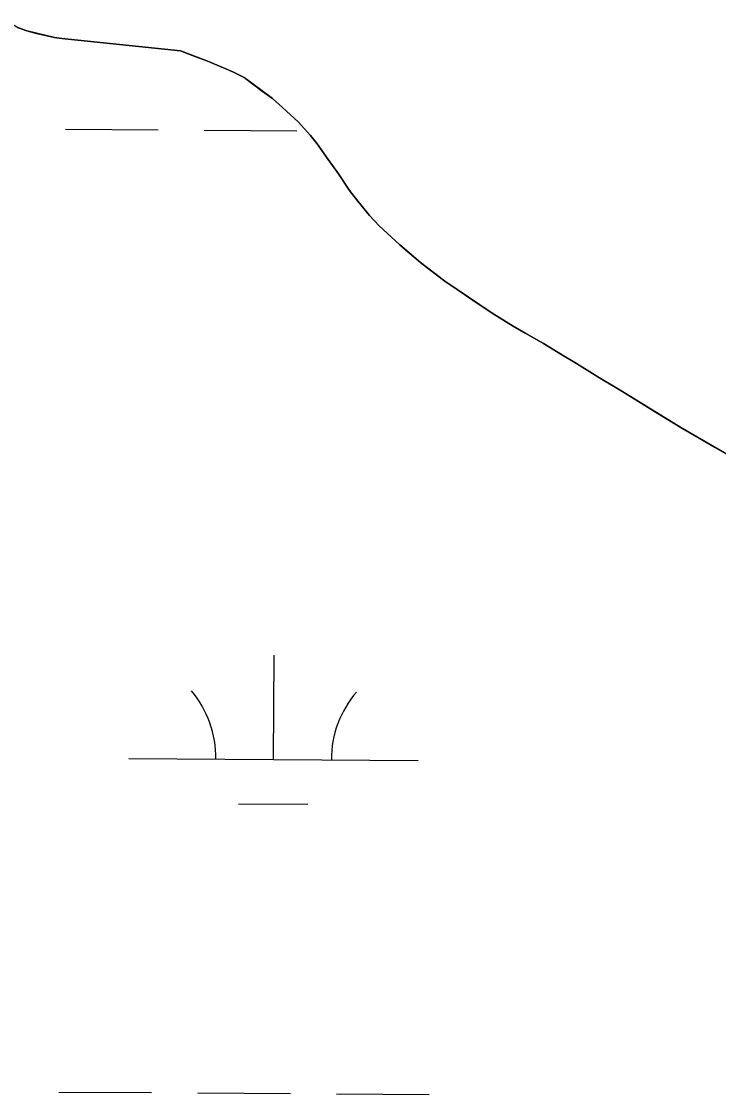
# Model space of a CAD drawing. Extents: x 3172231 to 3210228, y 940198 to 965780.
# Drawn here: x 3202713.3 to 3202954.2, y 950042.8 to 950413.6 of the extents above; entities that cross this region are included whole.
import ezdxf

# ---------------------------------------------------------------- set-up
doc = ezdxf.new("R2010")
doc.units = 0
for name, color, linetype in [('V-SITE-VEGE', 7, 'Continuous'), ('V-TOPO-SHOR', 7, 'Continuous'), ('V-WETL-SWMP', 7, 'Continuous')]:
    doc.layers.add(name, color=color, linetype=linetype)

msp = doc.modelspace()

# ---------------------------------------------------------------- linework, layer by layer
at = {"layer": 'V-SITE-VEGE'}
for p, q in [((3202715.141, 950410.352), (3202712.276, 950411.38)), ((3202718.514, 950409.492), (3202715.141, 950410.352)), ((3202724.756, 950408.107), (3202718.514, 950409.492)), ((3202727.259, 950407.737), (3202724.756, 950408.107)), ((3202768.258, 950403.483), (3202727.259, 950407.737)), ((3202777.417, 950399.946), (3202768.258, 950403.483)), ((3202783.092, 950397.609), (3202777.417, 950399.946)), ((3202786.573, 950396.129), (3202783.092, 950397.609)), ((3202790.28, 950394.195), (3202786.573, 950396.129)), ((3202800.039, 950386.939), (3202790.28, 950394.195)), ((3202803.57, 950383.882), (3202800.039, 950386.939)), ((3202808.95, 950378.956), (3202803.57, 950383.882)), ((3202813.146, 950374.205), (3202808.95, 950378.956)), ((3202815.495, 950371.321), (3202813.146, 950374.205)), ((3202822.874, 950360.983), (3202815.495, 950371.321)), ((3202826.73, 950355.22), (3202822.874, 950360.983)), ((3202829.581, 950351.49), (3202826.73, 950355.22)), ((3202833.61, 950346.571), (3202829.581, 950351.49)), ((3202836.97, 950343.008), (3202833.61, 950346.571)), ((3202844.03, 950336.384), (3202836.97, 950343.008)), ((3202851.261, 950330.267), (3202844.03, 950336.384)), ((3202859.673, 950323.808), (3202851.261, 950330.267)), ((3202875.997, 950312.746), (3202859.673, 950323.808)), ((3202883.237, 950308.319), (3202875.997, 950312.746)), ((3202893.678, 950302.355), (3202883.237, 950308.319)), ((3202912.536, 950290.773), (3202893.678, 950302.355)), ((3202920.785, 950285.834), (3202912.536, 950290.773)), ((3202941.156, 950273.232), (3202920.785, 950285.834)), ((3202960.69, 950261.985), (3202941.156, 950273.232))]:
    msp.add_line(p, q, dxfattribs=at)
at = {"layer": 'V-TOPO-SHOR'}
for points in [[(3202708.739, 950413.594), (3202712.276, 950411.38), (3202715.141, 950410.352), (3202718.514, 950409.492), (3202724.756, 950408.107), (3202727.259, 950407.737)], [(3202960.69, 950261.985), (3202953.113, 950266.414), (3202941.156, 950273.232), (3202933.245, 950278.17), (3202920.785, 950285.834), (3202912.536, 950290.773), (3202905.128, 950295.371), (3202899.74, 950298.609), (3202893.678, 950302.355), (3202887.615, 950305.763), (3202883.237, 950308.319), (3202875.997, 950312.746), (3202871.117, 950315.98), (3202863.879, 950320.916), (3202859.673, 950323.808), (3202854.288, 950327.889), (3202851.259, 950330.267), (3202846.889, 950334.007), (3202844.03, 950336.384), (3202839.659, 950340.462), (3202836.97, 950343.008), (3202833.61, 950346.571), (3202831.597, 950348.947), (3202829.581, 950351.49), (3202826.73, 950355.22), (3202822.874, 950360.983), (3202819.354, 950365.898), (3202815.495, 950371.321), (3202813.146, 950374.205), (3202808.95, 950378.956), (3202803.57, 950383.882), (3202800.039, 950386.939), (3202796.504, 950389.489), (3202793.645, 950391.701), (3202790.28, 950394.195), (3202786.573, 950396.129), (3202783.092, 950397.609), (3202777.417, 950399.946), (3202773.595, 950401.374), (3202768.258, 950403.483), (3202727.259, 950407.737)]]:
    msp.add_lwpolyline(points, dxfattribs=at)
at = {"layer": 'V-WETL-SWMP'}
for p, q in [((3202712.275, 950411.38), (3202715.141, 950410.352)), ((3202715.141, 950410.352), (3202718.514, 950409.491)), ((3202718.514, 950409.491), (3202724.756, 950408.108)), ((3202724.756, 950408.108), (3202727.26, 950407.737)), ((3202727.26, 950407.737), (3202768.259, 950403.484)), ((3202768.259, 950403.484), (3202773.596, 950401.373)), ((3202773.596, 950401.373), (3202777.417, 950399.946)), ((3202777.417, 950399.946), (3202783.091, 950397.609)), ((3202783.091, 950397.609), (3202786.574, 950396.128)), ((3202786.574, 950396.128), (3202790.28, 950394.195)), ((3202790.28, 950394.195), (3202793.645, 950391.701)), ((3202793.645, 950391.701), (3202796.505, 950389.49)), ((3202796.505, 950389.49), (3202800.038, 950386.939)), ((3202800.038, 950386.939), (3202803.569, 950383.881)), ((3202803.569, 950383.881), (3202808.949, 950378.956)), ((3202728.495, 950376.325), (3202760.494, 950376.107)), ((3202776.494, 950375.999), (3202808.493, 950375.781)), ((3202808.949, 950378.956), (3202813.147, 950374.205)), ((3202813.147, 950374.205), (3202815.496, 950371.322)), ((3202815.496, 950371.322), (3202819.353, 950365.898)), ((3202819.353, 950365.898), (3202822.875, 950360.982)), ((3202822.875, 950360.982), (3202826.73, 950355.22)), ((3202826.73, 950355.22), (3202829.582, 950351.49)), ((3202829.582, 950351.49), (3202831.596, 950348.947)), ((3202831.596, 950348.947), (3202833.61, 950346.572)), ((3202833.61, 950346.572), (3202836.97, 950343.008)), ((3202836.97, 950343.008), (3202839.659, 950340.461)), ((3202839.659, 950340.461), (3202844.029, 950336.385)), ((3202844.029, 950336.385), (3202846.888, 950334.006)), ((3202846.888, 950334.006), (3202851.26, 950330.268)), ((3202851.26, 950330.268), (3202854.288, 950327.889)), ((3202854.288, 950327.889), (3202859.672, 950323.808)), ((3202859.672, 950323.808), (3202863.879, 950320.915)), ((3202863.879, 950320.915), (3202871.116, 950315.98)), ((3202871.116, 950315.98), (3202875.998, 950312.747)), ((3202875.998, 950312.747), (3202883.237, 950308.318)), ((3202883.237, 950308.318), (3202887.616, 950305.763)), ((3202887.616, 950305.763), (3202893.678, 950302.354)), ((3202893.678, 950302.354), (3202899.739, 950298.608)), ((3202899.739, 950298.608), (3202905.127, 950295.371)), ((3202905.127, 950295.371), (3202912.535, 950290.773)), ((3202912.535, 950290.773), (3202920.785, 950285.833)), ((3202920.785, 950285.833), (3202933.244, 950278.17)), ((3202933.244, 950278.17), (3202941.156, 950273.232)), ((3202941.156, 950273.232), (3202953.113, 950266.415)), ((3202953.113, 950266.415), (3202960.69, 950261.985)), ((3202800.423, 950158.588), (3202800.668, 950194.587)), ((3202750.424, 950158.928), (3202850.421, 950158.247)), ((3202788.318, 950143.239), (3202812.317, 950143.075)), ((3202726.23, 950043.658), (3202758.23, 950043.44)), ((3202774.229, 950043.331), (3202806.229, 950043.113)), ((3202822.228, 950043.004), (3202854.227, 950042.787))]:
    msp.add_line(p, q, dxfattribs=at)
for centre, start, end in [((3202745.184, 950159.438), 358.83817, 40.38182), ((3202855.667, 950158.686), 138.83816, 180.38182)]:
    msp.add_arc(centre, 35.246, start, end, dxfattribs=at)

doc.saveas('drawing.dxf')
